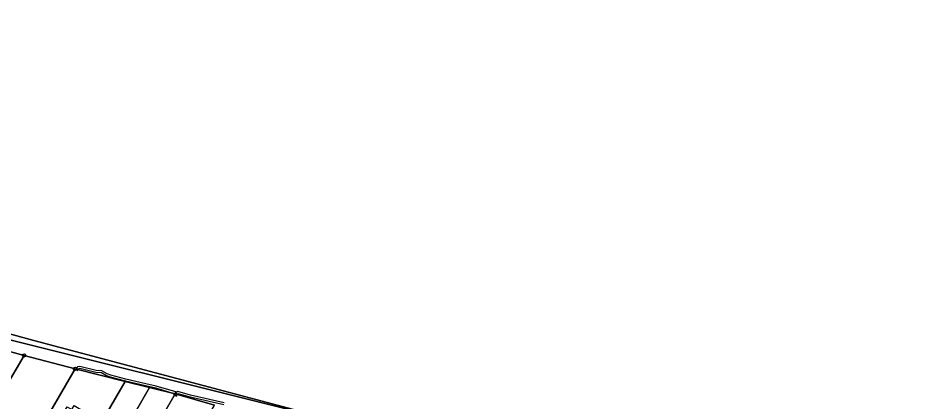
# Model space of a CAD drawing. Extents: x -603967 to -594699, y -1179315 to -1165625.
# Drawn here: x -598248.8 to -597987.7, y -1172051.6 to -1171940.7 of the extents above; entities that cross this region are included whole.
import ezdxf

# ---------------------------------------------------------------- set-up
doc = ezdxf.new("R2010")
doc.units = 0
for name, color, linetype in [('Hranice parcel', 7, 'Continuous'), ('Polygon ku', 7, 'Continuous'), ('Polygon parcely', 7, 'Continuous'), ('Věcná břemena k části', 7, 'Continuous'), ('Značky bodu BP', 7, 'Continuous')]:
    doc.layers.add(name, color=color, linetype=linetype)

msp = doc.modelspace()

# ---------------------------------------------------------------- linework, layer by layer
at = {"layer": 'Hranice parcel'}
for p, q in [((-598247.09, -1172038.18), (-598261.53, -1172034.25)), ((-598308.72, -1172143.41), (-598247.09, -1172038.18)), ((-598232.38, -1172042.06), (-598247.09, -1172038.18)), ((-598293.34, -1172147.3), (-598232.38, -1172042.06)), ((-598232.38, -1172042.06), (-598217.89, -1172045.76)), ((-598217.89, -1172045.76), (-598224.46, -1172056.98)), ((-598217.89, -1172045.76), (-598210.9, -1172047.41)), ((-598218.41, -1172060.52), (-598210.9, -1172047.41)), ((-598203.49, -1172049.32), (-598212.04, -1172064.24)), ((-598210.9, -1172047.41), (-598203.49, -1172049.32)), ((-598192.13, -1172052.55), (-598203.49, -1172049.32))]:
    msp.add_line(p, q, dxfattribs=at)
for points in [[(-598319.33, -1172013.31), (-598244.28, -1172033.9), (-598146.44, -1172059.84), (-597972.89, -1172102), (-597944.79, -1172109.68)], [(-597977.08, -1172102.23), (-598260.91, -1172031.29), (-598316.66, -1172018.03)]]:
    msp.add_lwpolyline(points, dxfattribs=at)
at = {"layer": 'Polygon ku'}
msp.add_lwpolyline([(-597842.88, -1171928.34), (-597873.95, -1171984.89), (-597943.43, -1172107.29), (-597944.79, -1172109.68), (-597972.89, -1172102), (-598146.44, -1172059.84), (-598244.28, -1172033.9), (-598319.33, -1172013.31), (-598327.53, -1172011.33), (-598329.53, -1172010.87), (-598369.52, -1172001.59), (-598394.72, -1171995.21), (-598400.36, -1171993.78), (-598461.45, -1171979.32), (-598464.8, -1171978.48), (-598465.39, -1171978.38), (-598465.9, -1171979.26)], dxfattribs=at)
at = {"layer": 'Polygon parcely'}
for points in [[(-598316.66, -1172018.03), (-598260.91, -1172031.29), (-597977.08, -1172102.23), (-597948.36, -1172110.72), (-597942.75, -1172112.02), (-597942.17, -1172109.1), (-597944.79, -1172109.68), (-597972.89, -1172102), (-598146.44, -1172059.84), (-598244.28, -1172033.9), (-598319.33, -1172013.31), (-598320.93, -1172016.51)], [(-598247.09, -1172038.18), (-598261.53, -1172034.25), (-598322.55, -1172139.42), (-598308.72, -1172143.41)], [(-598232.38, -1172042.06), (-598247.09, -1172038.18), (-598308.72, -1172143.41), (-598293.34, -1172147.3)], [(-598228.98, -1172056.3), (-598225.31, -1172058.44), (-598224.46, -1172056.98), (-598217.89, -1172045.76), (-598232.38, -1172042.06), (-598293.34, -1172147.3), (-598279.47, -1172151.21), (-598273.33, -1172140.7), (-598238.97, -1172081.83), (-598244.5, -1172078.62), (-598242.49, -1172075.16), (-598241.61, -1172073.65), (-598242.82, -1172072.95), (-598241.99, -1172071.51), (-598244.56, -1172070.02), (-598239.81, -1172061.8), (-598234.67, -1172053.02), (-598233.34, -1172053.79), (-598232.67, -1172052.69), (-598228.32, -1172055.23)], [(-598217.89, -1172045.76), (-598224.46, -1172056.98), (-598218.41, -1172060.52), (-598210.9, -1172047.41)], [(-598192.13, -1172052.55), (-598203.49, -1172049.32), (-598212.04, -1172064.24), (-598219.4, -1172076.9), (-598264.99, -1172155.33), (-598263.97, -1172155.53), (-598253.54, -1172158.49)], [(-598210.9, -1172047.41), (-598218.41, -1172060.52), (-598212.04, -1172064.24), (-598203.49, -1172049.32)]]:
    msp.add_lwpolyline(points, close=True, dxfattribs=at)
for points in [[(-597977.08, -1172102.23), (-598260.91, -1172031.29)], [(-598261.53, -1172034.25), (-598247.09, -1172038.18), (-598232.38, -1172042.06), (-598217.89, -1172045.76), (-598210.9, -1172047.41), (-598203.49, -1172049.32), (-598192.13, -1172052.55)]]:
    msp.add_lwpolyline(points, dxfattribs=at)
at = {"layer": 'Věcná břemena k části'}
for points in [[(-598203.22, -1172048.72), (-598208.95, -1172047.1), (-598211.93, -1172046.36), (-598217.72, -1172045.02), (-598222.04, -1172043.92), (-598223.07, -1172043.5), (-598224.64, -1172042.6), (-598226.25, -1172042.5), (-598231, -1172041.4), (-598231.66, -1172041.49), (-598232.02, -1172042.15), (-598231.52, -1172042.28), (-598231.34, -1172041.95), (-598231.02, -1172041.9), (-598226.33, -1172043), (-598224.78, -1172043.1), (-598223.29, -1172043.94), (-598222.2, -1172044.4), (-598217.84, -1172045.5), (-598212.05, -1172046.84), (-598209.07, -1172047.58), (-598203.56, -1172049.3), (-598203.49, -1172049.32), (-598202.99, -1172049.46)], [(-598231.53, -1172042.31), (-598232.04, -1172042.19), (-598232.09, -1172042.36), (-598231.58, -1172042.5)], [(-598203.77, -1172049.25), (-598203.91, -1172049.68), (-598203.73, -1172049.74), (-598203.49, -1172049.32)], [(-598203.49, -1172049.32), (-598203.63, -1172049.78), (-598203.01, -1172049.96), (-598202.87, -1172049.49)], [(-598203.56, -1172049.3), (-598203.53, -1172049.39), (-598203.49, -1172049.32)], [(-598203.44, -1172049.67), (-598202.97, -1172049.52), (-598202.99, -1172049.46), (-598203.49, -1172049.32), (-598203.53, -1172049.39)]]:
    msp.add_lwpolyline(points, close=True, dxfattribs=at)
msp.add_lwpolyline([(-598189.3, -1172051.91), (-598198.99, -1172049.64), (-598202.7, -1172048.64), (-598203.77, -1172049.25), (-598203.49, -1172049.32), (-598202.87, -1172049.49), (-598202.68, -1172049.16), (-598199.11, -1172050.12), (-598189.42, -1172052.39)], dxfattribs=at)
at = {"layer": 'Značky bodu BP'}
for centre, radius in [((-598247.09, -1172038.17988), 0.5), ((-598247.09, -1172038.17988), 0.0303), ((-598232.38, -1172042.05988), 0.5), ((-598232.38, -1172042.05988), 0.0303)]:
    msp.add_circle(centre, radius, dxfattribs=at)

doc.saveas('drawing.dxf')
